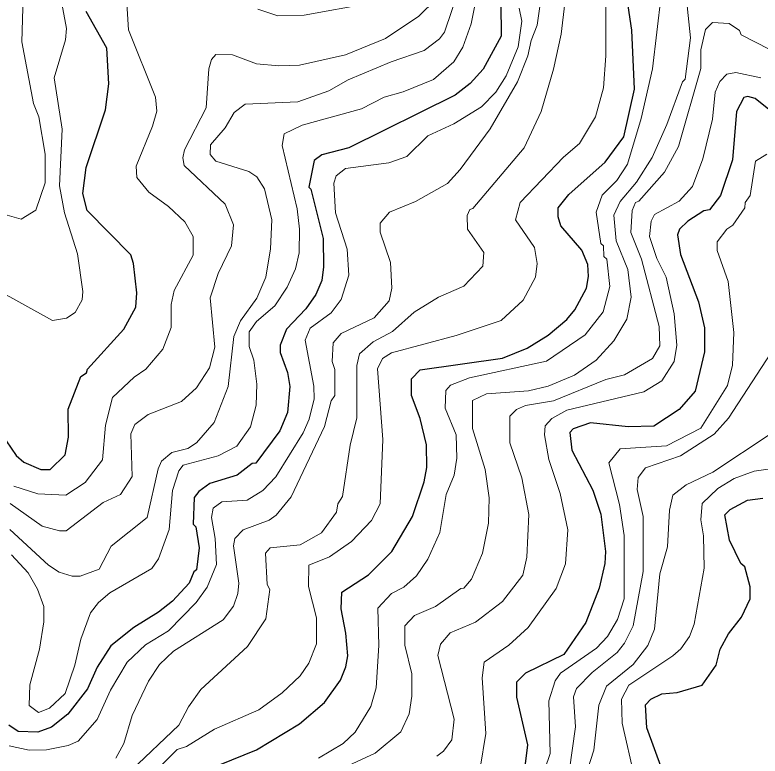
# Model space of a CAD drawing. Extents: x 673.3 to 698.5, y 6984.3 to 7012.3.
# Drawn here: x 677.641 to 678.576, y 6991.641 to 6992.571 of the extents above; entities that cross this region are included whole.
import ezdxf

# ---------------------------------------------------------------- set-up
doc = ezdxf.new("R2010")
doc.units = 0
doc.header["$LTSCALE"] = 0.032
doc.layers.add('1', color=7, linetype='Continuous', lineweight=25)
doc.layers.add('2', color=7, linetype='Continuous', lineweight=13)

msp = doc.modelspace()

# ---------------------------------------------------------------- linework, layer by layer
at = {"layer": '1'}
for points in [[(678.284, 6992.1527), (678.3104, 6992.1692), (678.3339, 6992.1889), (678.3438, 6992.201), (678.3585, 6992.2281), (678.3611, 6992.2426), (678.3603, 6992.2577), (678.3528, 6992.2755), (678.3262, 6992.3062), (678.3229, 6992.3176), (678.3229, 6992.3289), (678.3365, 6992.3453), (678.382, 6992.386), (678.4056, 6992.4176), (678.4189, 6992.4775), (678.4156, 6992.5515), (678.4084, 6992.5993)], [(678.2511, 6992.5853), (678.2513, 6992.544), (678.2291, 6992.5027), (678.2126, 6992.4846), (678.1939, 6992.47), (678.0603, 6992.4041), (678.0265, 6992.3952), (678.0169, 6992.3881), (678.0102, 6992.3547), (678.0126, 6992.3522), (678.028, 6992.2902), (678.0287, 6992.2546), (678.0263, 6992.2378), (678.019, 6992.2201), (678.0066, 6992.202), (677.982, 6992.1767), (677.9743, 6992.1566), (677.9744, 6992.1471), (677.9833, 6992.1221), (677.9864, 6992.1048), (677.9832, 6992.072), (677.9737, 6992.0489), (677.9435, 6992.0087), (677.9391, 6992.0082), (677.9202, 6991.9936), (677.8861, 6991.9829), (677.8722, 6991.9729), (677.8662, 6991.9654), (677.8652, 6991.9321), (677.8685, 6991.9287), (677.8725, 6991.9022)], [(677.7943, 6992.222), (677.7903, 6992.2589), (677.7869, 6992.2698), (677.7321, 6992.3253), (677.7268, 6992.3466), (677.7307, 6992.3793), (677.7549, 6992.4517), (677.7592, 6992.4843), (677.7569, 6992.5289), (677.7308, 6992.5752)], [(678.6125, 6992.432), (678.5704, 6992.466), (678.5609, 6992.4684), (678.5562, 6992.467), (678.5468, 6992.4495), (678.5418, 6992.3888), (678.5266, 6992.3444), (678.5128, 6992.3264), (678.5058, 6992.3249), (678.4858, 6992.3121), (678.4751, 6992.3021), (678.4727, 6992.295), (678.4764, 6992.2703), (678.4993, 6992.211), (678.5068, 6992.1781), (678.5068, 6992.1481), (678.495, 6992.0989), (678.4749, 6992.0758), (678.4432, 6992.0549), (678.411, 6992.0542), (678.3636, 6992.0589), (678.3419, 6992.0516), (678.3376, 6992.0471), (678.34, 6992.0248), (678.3667, 6991.9745), (678.3766, 6991.9446), (678.3823, 6991.8979), (678.3814, 6991.8827), (678.3743, 6991.8516), (678.3579, 6991.8085), (678.3303, 6991.7684), (678.2822, 6991.7453), (678.2709, 6991.7339), (678.2708, 6991.715), (678.2845, 6991.6552), (678.2807, 6991.6247)], [(677.7088, 6992.041), (677.708, 6992.0761), (677.7242, 6992.1173), (677.7314, 6992.1216), (677.7325, 6992.1264), (677.7781, 6992.1767), (677.7933, 6992.2041), (677.7943, 6992.222)], [(677.8693, 6991.6183), (677.9446, 6991.6491), (677.9985, 6991.6814), (678.0298, 6991.7082), (678.05, 6991.7365), (678.0566, 6991.753), (678.0589, 6991.767), (678.0567, 6991.7954), (678.0509, 6991.8257), (678.0517, 6991.8469), (678.0852, 6991.8685), (678.1143, 6991.8979), (678.1403, 6991.9414), (678.1549, 6991.985), (678.1584, 6992.0032), (678.1577, 6992.0316), (678.15, 6992.0645), (678.1389, 6992.0932), (678.139, 6992.1144), (678.15, 6992.1257), (678.2531, 6992.1404), (678.284, 6992.1527)], [(677.6305, 6992.0367), (677.6431, 6992.018), (677.6527, 6992.0096), (677.6739, 6992.0005), (677.6856, 6992.0006), (677.7046, 6992.019), (677.7088, 6992.041)], [(678.463, 6991.5976), (678.4344, 6991.6765), (678.4326, 6991.7052), (678.4394, 6991.7127), (678.4529, 6991.7192), (678.4724, 6991.7209), (678.5038, 6991.7301), (678.5211, 6991.7553), (678.5264, 6991.7753), (678.5366, 6991.7943), (678.5529, 6991.8153), (678.5639, 6991.8385), (678.5639, 6991.8536), (678.5574, 6991.8784), (678.5522, 6991.8827), (678.538, 6991.912), (678.5322, 6991.9437), (678.5387, 6991.9505), (678.5607, 6991.962), (678.5799, 6991.9644)], [(677.8725, 6991.9022), (677.8693, 6991.8747), (677.8659, 6991.8721), (677.8602, 6991.8578), (677.8389, 6991.8355), (677.8217, 6991.8216), (677.7905, 6991.8025), (677.7618, 6991.7795), (677.7444, 6991.7528), (677.7326, 6991.7253), (677.7078, 6991.6938), (677.6872, 6991.6774), (677.67, 6991.6713), (677.6455, 6991.6721), (677.6336, 6991.6797)]]:
    msp.add_lwpolyline(points, dxfattribs=at)
at = {"layer": '2'}
for points in [[(677.6287, 6992.3204), (677.6493, 6992.3146), (677.6675, 6992.3258), (677.6794, 6992.3603), (677.6794, 6992.396), (677.6714, 6992.443), (677.6649, 6992.4597), (677.6502, 6992.5371), (677.6518, 6992.5937), (677.665, 6992.626), (677.7234, 6992.7022), (677.7409, 6992.7374), (677.7447, 6992.758), (677.7415, 6992.7807), (677.7338, 6992.7896), (677.7185, 6992.7967), (677.7004, 6992.7969), (677.6597, 6992.777), (677.6271, 6992.7558)], [(677.7874, 6991.623), (677.847, 6991.68), (677.859, 6991.7029), (677.8747, 6991.7248), (677.9332, 6991.7785), (677.9564, 6991.8132), (677.9613, 6991.8499), (677.958, 6991.8564), (677.9556, 6991.8957), (677.9616, 6991.9025), (677.9992, 6991.9061), (678.0261, 6991.921), (678.045, 6991.9471), (678.0466, 6991.9574), (678.0526, 6991.9667), (678.0622, 6992.0312), (678.0703, 6992.0654), (678.0704, 6992.1312), (678.0736, 6992.1457), (678.091, 6992.1608), (678.115, 6992.1737), (678.1424, 6992.1981), (678.1728, 6992.2167), (678.2046, 6992.2307), (678.2283, 6992.2557), (678.2299, 6992.2727), (678.2091, 6992.3022), (678.2089, 6992.3192), (678.212, 6992.3265), (678.2161, 6992.328), (678.2802, 6992.404), (678.3015, 6992.4495), (678.3173, 6992.5026), (678.3269, 6992.5466), (678.3472, 6992.7201)], [(678.3146, 6992.6837), (678.2967, 6992.5577), (678.289, 6992.5388), (678.2851, 6992.5192), (678.2722, 6992.487), (678.2378, 6992.4278), (678.2002, 6992.3768), (678.1841, 6992.3593), (678.1441, 6992.3367), (678.1115, 6992.3235), (678.0998, 6992.3095), (678.0997, 6992.2984), (678.1128, 6992.2602), (678.1143, 6992.228), (678.1111, 6992.2123), (678.0922, 6992.1908), (678.0506, 6992.1711), (678.0408, 6992.1594), (678.0394, 6992.1359), (678.0426, 6992.1259), (678.0426, 6992.0933), (678.038, 6992.0867), (678.0299, 6992.0546), (677.9881, 6991.9661), (677.9691, 6991.9431), (677.9602, 6991.9372), (677.9276, 6991.9248), (677.9173, 6991.9139), (677.9157, 6991.9049), (677.9222, 6991.8581), (677.9212, 6991.8451), (677.9156, 6991.8293), (677.9026, 6991.8122), (677.8402, 6991.7727), (677.8227, 6991.7559), (677.8091, 6991.735), (677.7887, 6991.6919), (677.778, 6991.6567), (677.7682, 6991.6387)], [(677.6149, 6992.2279), (677.6887, 6992.1876), (677.706, 6992.1905), (677.7168, 6992.1973), (677.7258, 6992.2132), (677.7266, 6992.2239), (677.7201, 6992.2709), (677.7035, 6992.3223), (677.6974, 6992.3563), (677.7006, 6992.4276), (677.6908, 6992.492), (677.7047, 6992.5395), (677.7063, 6992.5535), (677.6967, 6992.6033)], [(678.199, 6992.6039), (678.1803, 6992.5492), (678.1741, 6992.5406), (678.1547, 6992.5259), (678.1133, 6992.5119), (678.0596, 6992.4891), (678.0351, 6992.4753), (677.9965, 6992.4615), (677.9303, 6992.4587), (677.9163, 6992.4484), (677.9052, 6992.4289), (677.8867, 6992.4078), (677.8864, 6992.3955), (677.8936, 6992.3873), (677.9349, 6992.3742), (677.9449, 6992.3675), (677.9547, 6992.3525), (677.9637, 6992.3138), (677.9621, 6992.2774), (677.9564, 6992.2416), (677.9451, 6992.2155), (677.9244, 6992.1872), (677.916, 6992.1675), (677.9091, 6992.1046), (677.8914, 6992.0595), (677.8694, 6992.034), (677.8582, 6992.027), (677.8381, 6992.0217), (677.8255, 6992.011), (677.8211, 6992.0016), (677.8074, 6991.9404), (677.7622, 6991.9046), (677.7469, 6991.8757), (677.7234, 6991.8667), (677.7134, 6991.8667), (677.6971, 6991.8717), (677.6835, 6991.8807), (677.6348, 6991.9254)], [(678.2202, 6992.5915), (678.2138, 6992.5595), (678.2034, 6992.5303), (678.1921, 6992.512), (678.1667, 6992.4896), (678.1287, 6992.4741), (678.1046, 6992.4676), (678.0763, 6992.4528), (678.0019, 6992.4326), (677.9794, 6992.4214), (677.9768, 6992.4068), (677.9954, 6992.3276), (677.9986, 6992.3019), (677.9979, 6992.2725), (677.9936, 6992.2521), (677.983, 6992.2292), (677.9673, 6992.2059), (677.9445, 6992.1862), (677.9352, 6992.1734), (677.9352, 6992.155), (677.9411, 6992.1377), (677.945, 6992.1077), (677.9441, 6992.0814), (677.937, 6992.054), (677.9198, 6992.0298), (677.8963, 6992.0179), (677.8525, 6992.0058), (677.8469, 6991.9989), (677.8391, 6991.9742), (677.835, 6991.9253), (677.8214, 6991.8884), (677.813, 6991.8765), (677.7604, 6991.846), (677.7461, 6991.8339), (677.7364, 6991.8207), (677.724, 6991.7879), (677.7167, 6991.7553), (677.7045, 6991.7198), (677.6849, 6991.7012), (677.6708, 6991.6957), (677.6593, 6991.7044), (677.6599, 6991.7306), (677.6721, 6991.7752), (677.6778, 6991.8094), (677.6778, 6991.8289), (677.6696, 6991.8504), (677.6578, 6991.871), (677.6369, 6991.8937)], [(677.8814, 6992.4542), (677.8846, 6992.5031), (677.8881, 6992.5149), (677.8935, 6992.5212), (677.9143, 6992.5206), (677.9447, 6992.5093), (677.9725, 6992.5068), (677.9984, 6992.5076), (678.056, 6992.5207), (678.1065, 6992.5411), (678.148, 6992.5691), (678.1698, 6992.591)], [(678.4841, 6992.5905), (678.489, 6992.5421), (678.4824, 6992.49), (678.479, 6992.4866), (678.4595, 6992.4333), (678.4408, 6992.3917), (678.4213, 6992.361), (678.4009, 6992.3368), (678.3929, 6992.3195), (678.3956, 6992.2873), (678.4104, 6992.2516), (678.4148, 6992.2169), (678.409, 6992.189), (678.393, 6992.1618), (678.3705, 6992.1375), (678.3434, 6992.1188), (678.3104, 6992.105), (678.286, 6992.0994), (678.2332, 6992.0955), (678.2156, 6992.0873), (678.2154, 6992.0518), (678.2316, 6992.0005), (678.2365, 6991.9649), (678.2356, 6991.9332), (678.2282, 6991.8958), (678.2143, 6991.8632), (678.2048, 6991.8516), (678.2007, 6991.8511), (678.1692, 6991.8286), (678.1429, 6991.8175), (678.1307, 6991.8045), (678.1307, 6991.7804), (678.1395, 6991.7442), (678.1395, 6991.7162), (678.136, 6991.6939), (678.1258, 6991.6716), (678.0934, 6991.6446), (678.0123, 6991.6071)], [(678.0225, 6991.6383), (678.0532, 6991.6568), (678.0685, 6991.671), (678.0881, 6991.7035), (678.0947, 6991.7266), (678.0981, 6991.7798), (678.0966, 6991.8268), (678.1141, 6991.8452), (678.1293, 6991.853), (678.1451, 6991.8673), (678.1593, 6991.8881), (678.1746, 6991.9216), (678.1823, 6991.9691), (678.1924, 6991.9934), (678.1957, 6992.0146), (678.1949, 6992.0442), (678.1812, 6992.0773), (678.1822, 6992.0998), (678.1879, 6992.1062), (678.2116, 6992.1154), (678.3085, 6992.1364), (678.3568, 6992.1694), (678.3795, 6992.1983), (678.3879, 6992.2299), (678.3839, 6992.2645), (678.3805, 6992.2676), (678.3798, 6992.2809), (678.3766, 6992.2839), (678.3709, 6992.3232), (678.3784, 6992.3445), (678.3967, 6992.3632), (678.4102, 6992.3837), (678.4272, 6992.4407), (678.4416, 6992.5032), (678.4524, 6992.5956)], [(677.7838, 6992.5522), (677.7819, 6992.5849)], [(678.383, 6992.5866), (678.383, 6992.5195), (678.3798, 6992.4791), (678.3699, 6992.4431), (678.3499, 6992.4094), (678.3297, 6992.3922), (678.2752, 6992.3354), (678.2696, 6992.3138), (678.2935, 6992.2788), (678.2968, 6992.2588), (678.2944, 6992.2419), (678.2792, 6992.2131), (678.2514, 6992.1876), (678.1952, 6992.1687), (678.1137, 6992.147), (678.1026, 6992.1396), (678.0964, 6992.1268), (678.1029, 6992.0383), (678.0996, 6991.9575), (678.089, 6991.9366), (678.0639, 6991.9104), (678.0359, 6991.891), (678.01, 6991.8807), (678.0096, 6991.8538), (678.0198, 6991.8146), (678.0198, 6991.7818), (678.01, 6991.7575), (677.9993, 6991.7419), (677.9767, 6991.7203), (677.9473, 6991.699), (677.8919, 6991.6749), (677.8568, 6991.6532), (677.845, 6991.6493), (677.8181, 6991.6226)], [(677.9461, 6992.5779), (677.9713, 6992.5694), (678.0042, 6992.5704), (678.0874, 6992.5855)], [(678.2729, 6992.5309), (678.2773, 6992.5627), (678.2739, 6992.5792)], [(678.1707, 6991.6408), (678.1793, 6991.6474), (678.1895, 6991.6613), (678.1925, 6991.6875), (678.1722, 6991.7673), (678.1754, 6991.7816), (678.1877, 6991.7957), (678.2194, 6991.809), (678.2532, 6991.8352), (678.2786, 6991.8681), (678.2837, 6991.8908), (678.2862, 6991.9442), (678.2773, 6991.9902), (678.2623, 6992.0339), (678.2622, 6992.0675), (678.2708, 6992.076), (678.2822, 6992.0808), (678.317, 6992.0868), (678.3828, 6992.1133), (678.4062, 6992.1193), (678.4416, 6992.1396), (678.4505, 6992.1558), (678.4497, 6992.1801), (678.4274, 6992.2645), (678.4142, 6992.2977), (678.4157, 6992.3256), (678.4199, 6992.3356), (678.4244, 6992.3372), (678.4565, 6992.3735), (678.4741, 6992.4055), (678.5019, 6992.5035), (678.502, 6992.527), (678.5077, 6992.5524), (678.5165, 6992.5614), (678.5375, 6992.5598), (678.5506, 6992.5513)], [(677.6401, 6991.9796), (677.67, 6991.9701), (677.7054, 6991.9685), (677.7295, 6991.9843), (677.7511, 6992.0128), (677.7552, 6992.0562), (677.7638, 6992.0908), (677.7908, 6992.1165), (677.8058, 6992.1266), (677.8268, 6992.1516), (677.8373, 6992.1788), (677.8375, 6992.2077), (677.8411, 6992.2251), (677.8652, 6992.2693), (677.8652, 6992.2928), (677.8546, 6992.3111), (677.8339, 6992.3304), (677.8092, 6992.3486), (677.7943, 6992.3668), (677.7935, 6992.381), (677.8142, 6992.4312), (677.8195, 6992.4498), (677.8179, 6992.4677), (677.7838, 6992.5522)], [(678.5506, 6992.5513), (678.5528, 6992.5458), (678.6056, 6992.5185)], [(677.6341, 6991.654), (677.6593, 6991.6485), (677.6811, 6991.6489), (677.7082, 6991.6545), (677.7209, 6991.6599), (677.7446, 6991.6868), (677.7615, 6991.7237), (677.7823, 6991.7588), (677.8051, 6991.7805), (677.834, 6991.7981), (677.8688, 6991.8336), (677.8824, 6991.8531), (677.8944, 6991.8816), (677.8927, 6991.9142), (677.888, 6991.9405), (677.8901, 6991.9522), (677.9008, 6991.9602), (677.9328, 6991.9621), (677.9524, 6991.9744), (677.9686, 6991.9914), (678.003, 6992.0464), (678.0105, 6992.0636), (678.0167, 6992.0894), (678.0166, 6992.1051), (678.0054, 6992.1628), (678.0117, 6992.1777), (678.0384, 6992.1972), (678.0508, 6992.2136), (678.0605, 6992.2442), (678.0582, 6992.2768), (678.0435, 6992.3224), (678.0414, 6992.3598), (678.0444, 6992.3691), (678.056, 6992.3781), (678.1106, 6992.3851), (678.133, 6992.3931), (678.1596, 6992.4191), (678.1923, 6992.4342), (678.227, 6992.4553), (678.245, 6992.4737), (678.2578, 6992.4943), (678.2729, 6992.5309)], [(678.5773, 6992.492), (678.546, 6992.4986), (678.5346, 6992.4962), (678.5258, 6992.4873), (678.5201, 6992.4738), (678.5166, 6992.4401), (678.5046, 6992.3902), (678.4914, 6992.3554), (678.4747, 6992.3371), (678.4437, 6992.3204), (678.4399, 6992.3122), (678.4377, 6992.2927), (678.4468, 6992.2654), (678.4584, 6992.2417), (678.4687, 6992.1959), (678.4718, 6992.1567), (678.4686, 6992.1361), (678.4529, 6992.1118), (678.4306, 6992.0981), (678.334, 6992.075), (678.315, 6992.0647), (678.3066, 6992.0554), (678.3058, 6992.0439), (678.3115, 6992.013), (678.3257, 6991.9705), (678.3351, 6991.925), (678.3324, 6991.8824), (678.3207, 6991.8514), (678.2854, 6991.8024), (678.2611, 6991.7803), (678.2303, 6991.7587), (678.2275, 6991.7391), (678.2324, 6991.6696), (678.2251, 6991.626)], [(677.6355, 6991.9578), (677.6757, 6991.9296), (677.6972, 6991.9237), (677.7057, 6991.9238), (677.7522, 6991.9592), (677.7739, 6991.9693), (677.7885, 6991.9916), (677.7869, 6992.0453), (677.7919, 6992.0572), (677.8084, 6992.0695), (677.8505, 6992.0858), (677.8692, 6992.1028), (677.8856, 6992.128), (677.8921, 6992.1538), (677.8865, 6992.2158), (677.8962, 6992.2465), (677.9133, 6992.281), (677.9157, 6992.3074), (677.9051, 6992.3332), (677.8536, 6992.382), (677.8522, 6992.3914), (677.8541, 6992.4017), (677.8814, 6992.4542)], [(678.3, 6991.6062), (678.3129, 6991.6445), (678.3115, 6991.7103), (678.3192, 6991.7357), (678.3261, 6991.7452), (678.3711, 6991.7766), (678.3849, 6991.7912), (678.3976, 6991.8126), (678.4057, 6991.8383), (678.4059, 6991.9176), (678.4001, 6991.9567), (678.3867, 6992.009), (678.4009, 6992.0265), (678.4588, 6992.0304), (678.502, 6992.0524), (678.5353, 6992.1061), (678.5417, 6992.1315), (678.5435, 6992.1726), (678.5362, 6992.2364), (678.5225, 6992.2752), (678.5224, 6992.286), (678.5348, 6992.3019), (678.5422, 6992.3069), (678.5571, 6992.3289), (678.5577, 6992.3355), (678.5639, 6992.3442), (678.5706, 6992.3871), (678.5848, 6992.3959)], [(678.3368, 6991.6213), (678.3448, 6991.6777), (678.3423, 6991.7154), (678.3462, 6991.7258), (678.3657, 6991.7459), (678.3971, 6991.7709), (678.4061, 6991.7826), (678.4171, 6991.8046), (678.4295, 6991.8726), (678.4295, 6991.9416), (678.4222, 6991.9756), (678.4235, 6991.9907), (678.4326, 6992.0025), (678.4765, 6992.0176), (678.5188, 6992.0447), (678.5366, 6992.0649), (678.5961, 6992.156)], [(678.3385, 6991.5578), (678.3677, 6991.6487), (678.3741, 6991.7051), (678.3835, 6991.7287), (678.4173, 6991.756), (678.4357, 6991.7798), (678.4438, 6991.8004), (678.4506, 6991.8696), (678.4603, 6991.9035), (678.4629, 6991.9497), (678.467, 6991.9685), (678.4838, 6991.9813), (678.5169, 6991.9971), (678.5905, 6992.0458)], [(678.4189, 6991.6145), (678.4034, 6991.6826), (678.4027, 6991.7124), (678.4118, 6991.7299), (678.4669, 6991.7667), (678.4769, 6991.7758), (678.4877, 6991.791), (678.4938, 6991.8065), (678.5061, 6991.8767), (678.5052, 6991.9175), (678.5019, 6991.9374), (678.5039, 6991.958), (678.5232, 6991.9766), (678.5438, 6991.9893), (678.5688, 6991.9986), (678.5981, 6992.0027)]]:
    msp.add_lwpolyline(points, dxfattribs=at)

doc.saveas('drawing.dxf')
